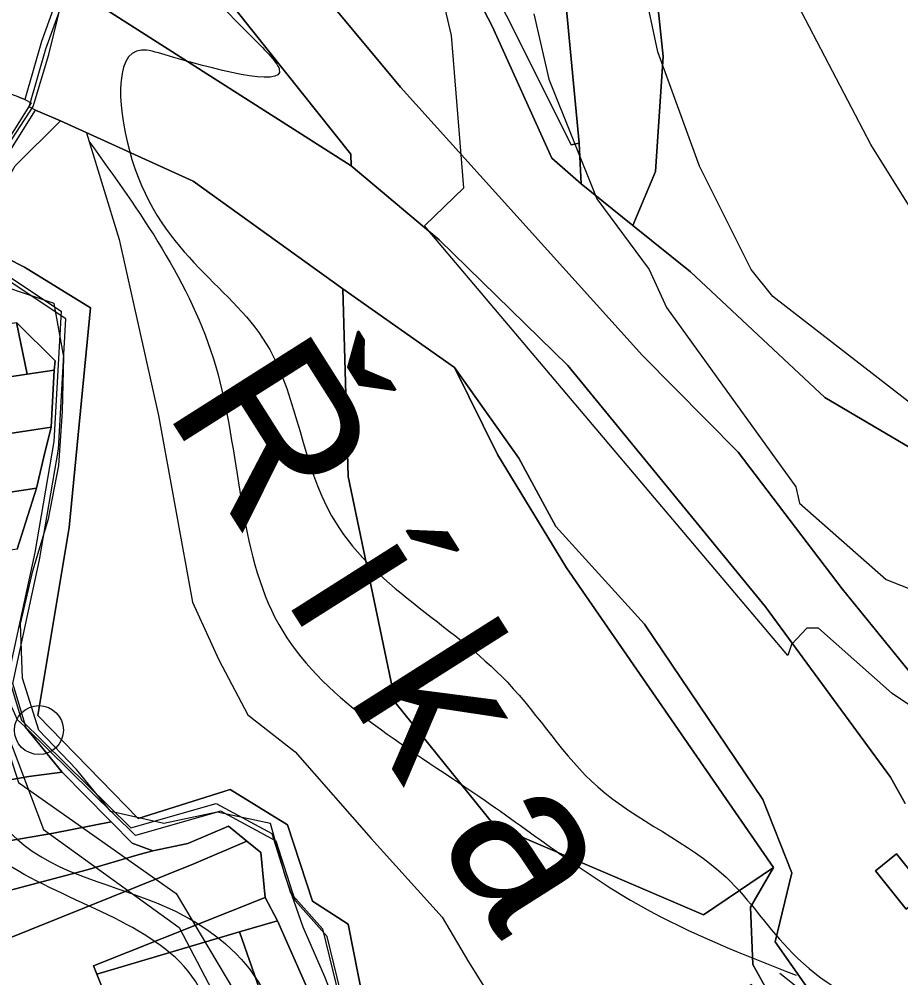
# Model space of a CAD drawing. Extents: x -510989 to -501240, y -1184665 to -1176098.
# Drawn here: x -503711.9 to -503549.8, y -1180892.3 to -1180716 of the extents above; entities that cross this region are included whole.
import ezdxf

# ---------------------------------------------------------------- set-up
doc = ezdxf.new("R2010")
doc.units = 0
for name, color, linetype in [('lesni_pozemek', 7, 'Continuous'), ('NAVRH_revitalizace_toku', 7, 'Continuous'), ('ostatni_plocha_x_draha', 7, 'Continuous'), ('ostatni_plocha_x_jina_plocha', 7, 'Continuous'), ('ostatni_plocha_x_neplodna_puda', 7, 'Continuous'), ('ostatni_plocha_x_ostatni_komunikace', 7, 'Continuous'), ('ostatni_plocha_x_silnice', 7, 'Continuous'), ('popis', 7, 'Continuous'), ('STAV_zaplavove_uzemi', 7, 'Continuous'), ('trasovani_toku', 7, 'Continuous'), ('trvaly_travni_porost', 7, 'Continuous'), ('vodni_plocha_x_vodni_tok_v_koryt_prir_n_upr', 7, 'Continuous'), ('vrstevnice_01', 7, 'Continuous'), ('vrstevnice_02', 7, 'Continuous')]:
    doc.layers.add(name, color=color, linetype=linetype)

msp = doc.modelspace()

# ---------------------------------------------------------------- linework, layer by layer
at = {"layer": 'lesni_pozemek'}
msp.add_lwpolyline([(-503533.5, -1180803.41), (-503563.79, -1180785.56), (-503588.48, -1180762.44), (-503599.05, -1180753.9), (-503594.94, -1180744.02), (-503593.51, -1180722.84), (-503602.15, -1180640.58), (-503596.73, -1180612.04), (-503591.25, -1180585.06), (-503591.68, -1180515.89), (-503576.18, -1180502.75), (-503566.29, -1180490.75), (-503560.9, -1180484.48), (-503542.5, -1180462.78)], dxfattribs=at)
for points in [[(-503601.64, -1180528.62), (-503591.68, -1180515.89), (-503591.25, -1180585.06), (-503596.73, -1180612.04), (-503602.15, -1180640.58), (-503593.51, -1180722.84), (-503594.94, -1180744.02), (-503599.05, -1180753.9), (-503608.56, -1180746.23), (-503608.97, -1180738.78), (-503614.4, -1180681.22), (-503614.02, -1180644.27), (-503614.06, -1180638.81), (-503605.22, -1180638.61), (-503607.13, -1180579.36), (-503610.75, -1180553.06), (-503617.26, -1180538.39), (-503622.95, -1180539.29), (-503625.01, -1180535.17)], [(-503614.02, -1180644.27), (-503614.4, -1180681.22), (-503608.97, -1180738.78), (-503610.42, -1180739.1), (-503622.33, -1180715.28), (-503633.96, -1180692.44), (-503641.54, -1180677.86), (-503646.02, -1180671.82), (-503616.98, -1180645.53)]]:
    msp.add_lwpolyline(points, close=True, dxfattribs=at)
at = {"layer": 'NAVRH_revitalizace_toku'}
for points in [[(-503715.72, -1180729.64), (-503728.58, -1180757.02), (-503723.3, -1180779.46), (-503720.99, -1180828.62), (-503712.09, -1180856.33), (-503683.05, -1180876.79), (-503660.29, -1180915.06), (-503646.1, -1180928.92), (-503636.86, -1180932.55), (-503582.09, -1180922.98)], [(-503699.58, -1180736.89), (-503693.57, -1180756.51), (-503686.33, -1180788.87), (-503680.04, -1180823.17), (-503675.22, -1180833.79), (-503669.9, -1180843.94), (-503661.21, -1180850.7), (-503647.2, -1180866.64), (-503634.16, -1180881.13), (-503629.32, -1180889.35), (-503623.53, -1180898.53), (-503618.2, -1180905.08), (-503608.9, -1180906.63), (-503601.92, -1180904.31), (-503577.12, -1180893.46)]]:
    msp.add_lwpolyline(points, dxfattribs=at)
at = {"layer": 'ostatni_plocha_x_draha'}
for points in [[(-503536.64, -1180850.18), (-503560.57, -1180820.77), (-503579.71, -1180795.62), (-503597.29, -1180777.84), (-503641.82, -1180728.5), (-503675.8, -1180687.66), (-503699.02, -1180661.49), (-503714.51, -1180645.55), (-503771.73, -1180604.31), (-503793.07, -1180592.97), (-503820.15, -1180582.16), (-503851.54, -1180571.67), (-503897.34, -1180555.49), (-503936.67, -1180546.45), (-503962.9, -1180542.96), (-503983.6, -1180531.11), (-503992.96, -1180529.75), (-504016.96, -1180533.2), (-504032.06, -1180536.14), (-504051.35, -1180540.4)], [(-503636.8, -1180694.49), (-503624.93, -1180717.25), (-503613.95, -1180741.52), (-503608.56, -1180746.23), (-503599.05, -1180753.9), (-503588.48, -1180762.44), (-503563.79, -1180785.56), (-503533.5, -1180803.41)], [(-503519.48, -1180999.51), (-503551.98, -1180996.07), (-503550.57, -1180988.34), (-503554.07, -1180963.73), (-503555.36, -1180956.04), (-503556.68, -1180949.71), (-503560.88, -1180927.76), (-503567.59, -1180923.46), (-503557.12, -1180911.95), (-503556.89, -1180908.47), (-503572.93, -1180885.68), (-503569.83, -1180872.98), (-503575.17, -1180859.47), (-503596.93, -1180827.26), (-503613.27, -1180809.3), (-503620.06, -1180796.73), (-503631.9, -1180780.01), (-503652.43, -1180765.54), (-503679.96, -1180745.79), (-503704.32, -1180734.66), (-503708.94, -1180732.71), (-503710.1, -1180732.08), (-503707.05, -1180721.42), (-503703.98, -1180713)], [(-503705.69, -1180714.15), (-503707.85, -1180720.08), (-503710.91, -1180730.73), (-503712.16, -1180730.25), (-503713.94, -1180729.56), (-503718.83, -1180727.66), (-503734.33, -1180721.65), (-503751.58, -1180714.96)], [(-503695.73, -1180714.36), (-503650.87, -1180742.93), (-503634.67, -1180756.57), (-503611.01, -1180779.66), (-503574.68, -1180824.05), (-503551.68, -1180855.4), (-503548.99, -1180860.21)]]:
    msp.add_lwpolyline(points, dxfattribs=at)
msp.add_lwpolyline([(-503554.46, -1180872.63), (-503548.82, -1180879.65), (-503544.92, -1180876.52), (-503550.56, -1180869.5)], close=True, dxfattribs=at)
at = {"layer": 'ostatni_plocha_x_jina_plocha'}
msp.add_lwpolyline([(-503554.46, -1180872.63), (-503550.56, -1180869.5), (-503544.92, -1180876.52), (-503548.82, -1180879.65)], close=True, dxfattribs=at)
at = {"layer": 'ostatni_plocha_x_neplodna_puda'}
msp.add_lwpolyline([(-503631.9, -1180780.01), (-503620.06, -1180796.73), (-503613.27, -1180809.3), (-503596.93, -1180827.26), (-503575.17, -1180859.47), (-503569.83, -1180872.98), (-503572.93, -1180885.68), (-503556.89, -1180908.47), (-503557.12, -1180911.95), (-503567.59, -1180923.46), (-503568.87, -1180924.87), (-503570.14, -1180913.95), (-503570.71, -1180903.87), (-503570.83, -1180900.95), (-503573.89, -1180895.46), (-503577.03, -1180889.84), (-503577.46, -1180879.28), (-503573.22, -1180872), (-503611.26, -1180816.88), (-503623.95, -1180796.05)], close=True, dxfattribs=at)
at = {"layer": 'ostatni_plocha_x_ostatni_komunikace'}
msp.add_lwpolyline([(-503622.33, -1180715.28), (-503610.42, -1180739.1), (-503608.97, -1180738.78), (-503608.56, -1180746.23), (-503613.95, -1180741.52), (-503624.93, -1180717.25), (-503636.8, -1180694.49)], dxfattribs=at)
at = {"layer": 'ostatni_plocha_x_silnice'}
for points in [[(-503675.8, -1180687.66), (-503641.82, -1180728.5), (-503597.29, -1180777.84), (-503579.71, -1180795.62), (-503560.57, -1180820.77), (-503536.64, -1180850.18)], [(-503548.99, -1180860.21), (-503551.68, -1180855.4), (-503574.68, -1180824.05), (-503611.01, -1180779.66), (-503634.67, -1180756.57), (-503650.87, -1180742.93), (-503650.95, -1180740.82), (-503672.12, -1180714.26)]]:
    msp.add_lwpolyline(points, dxfattribs=at)
at = {"layer": 'popis'}
msp.add_lwpolyline([(-503649.8, -1180907.28), (-503655.29, -1180884.69), (-503661.2, -1180878.06), (-503664.65, -1180867.12), (-503674.87, -1180861.64), (-503690.55, -1180866.1), (-503710.66, -1180846.29), (-503713.12, -1180838.14), (-503708.23, -1180815.41), (-503704.74, -1180795.04), (-503703.38, -1180771.06), (-503724.34, -1180757.19), (-503716.64, -1180744.95), (-503708.94, -1180732.71), (-503710.1, -1180732.08), (-503707.05, -1180721.42), (-503703.98, -1180713)], dxfattribs=at)
at = {"layer": 'STAV_zaplavove_uzemi'}
for points in [[(-504540.1, -1180857.4), (-504577.6, -1180869.9), (-504578.56, -1180860.28), (-504550.67, -1180843.94), (-504523.75, -1180837.2), (-504478.55, -1180823.74), (-504444.9, -1180804.51), (-504446.82, -1180793.93), (-504446.82, -1180779.51), (-504445.86, -1180755.47), (-504441.05, -1180745.85), (-504426.63, -1180754.51), (-504417.97, -1180766.04), (-504413.17, -1180777.58), (-504398.74, -1180788.16), (-504367.97, -1180786.24), (-504329.51, -1180770.85), (-504283.35, -1180754.51), (-504262.2, -1180724.7), (-504238.16, -1180694.89), (-504218.92, -1180663.15), (-504185.27, -1180631.42), (-504166.04, -1180606.42), (-504143.92, -1180591.03), (-504113.15, -1180572.76), (-504085.26, -1180570.84), (-504067.95, -1180564.11), (-504042.95, -1180584.3), (-504041.99, -1180609.3), (-504034.29, -1180620.84), (-504019.87, -1180632.38), (-503985.25, -1180627.57), (-503970.83, -1180622.77), (-503966.98, -1180607.38), (-503969.87, -1180574.69), (-503950.64, -1180559.3), (-503899.67, -1180566.99), (-503832.36, -1180592), (-503773.38, -1180619.38), (-503737.54, -1180645.61), (-503699.95, -1180679.7), (-503682.47, -1180704.18), (-503669.35, -1180719.04), (-503664.11, -1180725.16), (-503685.09, -1180722.54), (-503689.46, -1180721.66), (-503691.21, -1180741.77), (-503665.86, -1180776.74), (-503654.49, -1180807.33), (-503622.15, -1180837.93), (-503605.54, -1180857.16), (-503581.94, -1180873.77), (-503569.7, -1180887.76), (-503551.34, -1180899.12), (-503533.86, -1180905.24), (-503519.87, -1180914.86), (-503521.62, -1180886.01), (-503509.38, -1180869.4), (-503486.65, -1180862.41), (-503463.92, -1180863.28), (-503442.94, -1180864.15), (-503421.09, -1180871.15), (-503407.1, -1180879.02), (-503403.6, -1180885.13), (-503432.45, -1180912.23), (-503450.81, -1180934.96), (-503458.68, -1180948.07), (-503460.51, -1180958), (-503445.13, -1180968.57), (-503429.74, -1180958.96), (-503410.51, -1180930.11), (-503389.35, -1180907.03), (-503369.16, -1180886.84), (-503347.04, -1180874.34), (-503333.58, -1180868.57), (-503300.89, -1180867.61), (-503271.08, -1180854.15), (-503218.19, -1180816.64), (-503177.8, -1180772.41), (-503136.45, -1180737.79), (-503127.8, -1180727.21), (-503108.57, -1180722.41), (-503094.14, -1180728.18), (-503074.91, -1180728.18), (-503051.83, -1180714.71), (-503035.48, -1180702.21), (-503022.02, -1180736.83), (-503014.33, -1180767.6), (-503006.64, -1180784.91), (-502997.02, -1180789.72), (-502932.59, -1180779.14)], [(-503691.1, -1180709.63), (-503698.14, -1180689.92), (-503726.29, -1180661.77), (-503758.67, -1180635.02), (-503793.87, -1180613.9), (-503848.78, -1180591.37), (-503885.38, -1180575.88), (-503937.22, -1180564.11), (-503952.58, -1180564.11), (-503964.1, -1180580.75), (-503962.82, -1180602.51), (-503964.1, -1180625.54), (-503990.97, -1180635.78), (-504028.09, -1180635.78), (-504080.57, -1180656.26), (-504118.96, -1180675.46), (-504153.52, -1180702.34), (-504177.84, -1180745.85), (-504193.2, -1180768.89), (-504226.47, -1180789.37), (-504318.63, -1180820.09), (-504383.9, -1180844.41), (-504463.25, -1180867.44), (-504524.69, -1180885.36), (-504582.26, -1180902.78), (-504631.98, -1180942.98), (-504690.15, -1180991.64), (-504735.64, -1181042.41), (-504756.79, -1181076.26), (-504777.95, -1181112.22)], [(-502250.32, -1184002.61), (-502355.07, -1183875.41), (-502442.37, -1183790.61), (-502477.29, -1183700.82), (-502532.16, -1183578.61), (-502567.08, -1183448.91), (-502626.05, -1183402.34), (-502705.41, -1183380.59), (-502814.2, -1183349.87), (-502882.03, -1183297.39), (-502931.95, -1183237.24), (-503042.02, -1183107.97), (-503139.64, -1183018.94), (-503222.14, -1182957.59), (-503308.56, -1182839.96), (-503316.24, -1182784.92), (-503330.32, -1182756.77), (-503348.24, -1182719.65), (-503334.16, -1182651.82), (-503323.92, -1182595.5), (-503313.68, -1182526.39), (-503294.1, -1182480.5), (-503251.86, -1182396.03), (-503229.34, -1182314.37), (-503216.1, -1182227.15), (-503242.43, -1182174.5), (-503271.86, -1182129.59), (-503287.34, -1182081.58), (-503343.88, -1182028.1), (-503361.79, -1182008.91), (-503396.35, -1181952.59), (-503442.43, -1181933.39), (-503497.46, -1181888.6), (-503525.62, -1181860.44), (-503528.18, -1181837.4), (-503548.66, -1181767.01), (-503558.9, -1181729.89), (-503576.82, -1181682.53), (-503578.1, -1181621.1), (-503567.86, -1181572.46), (-503552.5, -1181536.63), (-503538.04, -1181458.36), (-503518.33, -1181411.9), (-503509.88, -1181341.51), (-503497.21, -1181207.63), (-503499.77, -1181097.56), (-503498.02, -1181031.35), (-503510.82, -1180970.85), (-503549.22, -1180952.23), (-503571.32, -1180940.6), (-503605.07, -1180937.11), (-503651.61, -1180939.44), (-503671.39, -1180917.33), (-503679.53, -1180892.89), (-503713.27, -1180871.95), (-503727.24, -1180859.15), (-503734.22, -1180833.55), (-503728.4, -1180799.81), (-503741.2, -1180770.72), (-503722.82, -1180725.17), (-503721.54, -1180703.41), (-503731.78, -1180697.01), (-503767.61, -1180699.57), (-503790.65, -1180697.01), (-503817.53, -1180697.01), (-503861.04, -1180686.77), (-503889.2, -1180675.25), (-503900.72, -1180668.85), (-503953.2, -1180679.09), (-503997.99, -1180697.01), (-504063.27, -1180722.61), (-504109.34, -1180749.49), (-504142.62, -1180776.36), (-504177.18, -1180796.84), (-504211.73, -1180817.32), (-504414.98, -1180961.5), (-504472.7, -1180998.11), (-504544.51, -1181068.5), (-504600.82, -1181143.12), (-504621.94, -1181196.62), (-504641.65, -1181267.01), (-504660.25, -1181350.62), (-504634.7, -1181398.32), (-504617.66, -1181447.72), (-504600.62, -1181492.01), (-504587, -1181548.23), (-504592.11, -1181628.29), (-504569.96, -1181682.81), (-504568.26, -1181664.07), (-504554.63, -1181621.48), (-504547.82, -1181597.63)], [(-503714.98, -1180731.03), (-503730.27, -1180754.23), (-503730.27, -1180771.71), (-503726.78, -1180779.58), (-503718.91, -1180795.31), (-503723.28, -1180825.91), (-503724.15, -1180843.39), (-503711.04, -1180867.87), (-503683.07, -1180880.11), (-503667.33, -1180894.1), (-503661.21, -1180911.58), (-503650.72, -1180926.44), (-503637.61, -1180932.56), (-503612.26, -1180929.06), (-503601.77, -1180929.06), (-503577.29, -1180926.44)], [(-503699.12, -1180738.43), (-503675.85, -1180779.68), (-503664.21, -1180827.28), (-503627.19, -1180859.02), (-503597.57, -1180879.11), (-503569.01, -1180891.81)], [(-503516.79, -1180924.84), (-503528.34, -1180912.45), (-503551.94, -1180904.59), (-503572.04, -1180891.47)]]:
    msp.add_spline(points, degree=3, dxfattribs=at)
at = {"layer": 'trasovani_toku'}
for p, q in [((-503706.46, -1180722.45), (-503704.09, -1180712.74)), ((-503709.36, -1180732.03), (-503706.46, -1180722.45)), ((-503714.8, -1180740.42), (-503709.36, -1180732.03)), ((-503705.5, -1180768.24), (-503714.98, -1180765.07)), ((-503703.76, -1180778.08), (-503705.5, -1180768.24)), ((-503703.97, -1180788.08), (-503703.76, -1180778.08)), ((-503704.66, -1180798.06), (-503703.97, -1180788.08)), ((-503706.55, -1180807.88), (-503704.66, -1180798.06)), ((-503709.43, -1180817.45), (-503706.55, -1180807.88)), ((-503711.73, -1180827.19), (-503709.43, -1180817.45)), ((-503711.33, -1180837.18), (-503711.73, -1180827.19)), ((-503708.31, -1180846.71), (-503711.33, -1180837.18)), ((-503701.43, -1180853.97), (-503708.31, -1180846.71)), ((-503695.09, -1180861.69), (-503701.43, -1180853.97)), ((-503685.33, -1180863.89), (-503695.09, -1180861.69)), ((-503675.54, -1180861.84), (-503685.33, -1180863.89)), ((-503665.75, -1180863.89), (-503675.54, -1180861.84)), ((-503663.05, -1180873.52), (-503665.75, -1180863.89)), ((-503659.72, -1180882.95), (-503663.05, -1180873.52)), ((-503655.73, -1180892.12), (-503659.72, -1180882.95)), ((-503652.07, -1180901.42), (-503655.73, -1180892.12))]:
    msp.add_line(p, q, dxfattribs=at)
msp.add_circle((-503708.31, -1180846.71), 4.5, dxfattribs=at)
at = {"layer": 'trvaly_travni_porost'}
for points in [[(-503690.3, -1180694.66), (-503672.12, -1180714.26), (-503650.95, -1180740.82), (-503650.87, -1180742.93), (-503695.73, -1180714.36), (-503698.56, -1180702.89)], [(-503652.43, -1180765.54), (-503631.9, -1180780.01), (-503623.95, -1180796.05), (-503611.26, -1180816.88), (-503573.22, -1180872), (-503586.09, -1180880.71), (-503624.56, -1180864.2), (-503642.71, -1180841.68), (-503651.41, -1180800.07)], [(-503712.46, -1180771.79), (-503710.5, -1180781.28), (-503790.52, -1180793.41), (-503791.21, -1180787.67), (-503771.38, -1180783.71), (-503730.12, -1180774.54)], [(-503712.46, -1180771.79), (-503705.35, -1180778.83), (-503705.49, -1180780.5), (-503710.5, -1180781.28)], [(-503705.49, -1180780.5), (-503706.09, -1180791.02), (-503708.43, -1180791.35), (-503787.82, -1180803.48), (-503790.52, -1180793.41), (-503710.5, -1180781.28)], [(-503706.09, -1180791.02), (-503707.38, -1180796.44), (-503708.76, -1180802.21), (-503757.16, -1180809.57), (-503785.02, -1180813.9), (-503787.82, -1180803.48), (-503708.43, -1180791.35)], [(-503757.16, -1180809.57), (-503708.76, -1180802.21), (-503712.31, -1180813.43), (-503754.01, -1180819.83), (-503782.17, -1180824.53), (-503785.02, -1180813.9)], [(-503716.5, -1180825.14), (-503716.43, -1180835.69), (-503712.31, -1180844.75), (-503710.85, -1180846.15), (-503704.09, -1180854.37), (-503704.02, -1180854.44), (-503710.17, -1180855.23), (-503771.06, -1180865.98), (-503773.82, -1180855.67), (-503776.53, -1180845.55), (-503779.33, -1180835.1), (-503750.63, -1180830.46)], [(-503710.17, -1180855.23), (-503704.02, -1180854.44), (-503695.45, -1180863.15), (-503695, -1180863.61), (-503705.63, -1180865.65), (-503769.26, -1180876.6), (-503771.06, -1180865.98)], [(-503705.63, -1180865.65), (-503695, -1180863.61), (-503691.14, -1180867.51), (-503687.37, -1180868.91), (-503690.29, -1180869.75), (-503699.43, -1180872.39), (-503726.76, -1180879.68), (-503767.53, -1180886.77), (-503769.26, -1180876.6)], [(-503670.09, -1180867.12), (-503679.84, -1180871.31), (-503730.16, -1180891.56), (-503753.32, -1180896.65), (-503765.56, -1180898.42), (-503767.53, -1180886.77), (-503726.76, -1180879.68), (-503699.43, -1180872.39), (-503690.29, -1180869.75), (-503687.37, -1180868.91), (-503680.95, -1180867.58), (-503673.46, -1180864.37)], [(-503667.47, -1180869.25), (-503666.68, -1180877.52), (-503698.26, -1180890.09), (-503697.67, -1180891.58), (-503692.49, -1180904.57), (-503705.75, -1180910.03), (-503730.15, -1180916.5), (-503757.2, -1180922.27), (-503763.41, -1180911.09), (-503765.56, -1180898.42), (-503753.32, -1180896.65), (-503730.16, -1180891.56), (-503679.84, -1180871.31), (-503670.09, -1180867.12)], [(-503666.68, -1180877.52), (-503664.44, -1180881.78), (-503671.41, -1180883.83), (-503697.67, -1180891.58), (-503698.26, -1180890.09)], [(-503664.44, -1180881.78), (-503658.88, -1180894.41), (-503666.86, -1180896.82), (-503671.41, -1180883.83)], [(-503671.41, -1180883.83), (-503666.86, -1180896.82), (-503692.49, -1180904.57), (-503697.67, -1180891.58)]]:
    msp.add_lwpolyline(points, close=True, dxfattribs=at)
msp.add_lwpolyline([(-503646.74, -1180906.33), (-503651.42, -1180882.39), (-503657.99, -1180878.19), (-503662.57, -1180864.12), (-503673.15, -1180857.62), (-503690.05, -1180862.98), (-503708.53, -1180844.02), (-503702.72, -1180809.44), (-503698.83, -1180769.06), (-503710.95, -1180761.56), (-503720.54, -1180756.73), (-503712.71, -1180742.95), (-503704.32, -1180734.66), (-503679.96, -1180745.79), (-503652.43, -1180765.54), (-503651.41, -1180800.07), (-503642.71, -1180841.68), (-503624.56, -1180864.2), (-503586.09, -1180880.71), (-503573.22, -1180872), (-503577.46, -1180879.28), (-503577.03, -1180889.84), (-503573.89, -1180895.46)], dxfattribs=at)
at = {"layer": 'vodni_plocha_x_vodni_tok_v_koryt_prir_n_upr'}
for points in [[(-503712.16, -1180730.25), (-503710.91, -1180730.73), (-503709.75, -1180731.36), (-503725.15, -1180755.84), (-503704.2, -1180769.7), (-503705.56, -1180793.67), (-503709.05, -1180814.03), (-503713.94, -1180836.75), (-503711.49, -1180844.9), (-503691.38, -1180864.7), (-503675.7, -1180860.24), (-503665.49, -1180865.72), (-503662.04, -1180876.66), (-503656.13, -1180883.28), (-503650.64, -1180905.86)], [(-503649.8, -1180907.28), (-503655.29, -1180884.69), (-503661.2, -1180878.06), (-503664.65, -1180867.12), (-503674.87, -1180861.64), (-503690.55, -1180866.1), (-503710.66, -1180846.29), (-503713.12, -1180838.14), (-503708.23, -1180815.41), (-503704.74, -1180795.04), (-503703.38, -1180771.06), (-503724.34, -1180757.19), (-503708.94, -1180732.71), (-503704.32, -1180734.66), (-503712.71, -1180742.95)], [(-503720.54, -1180756.73), (-503710.95, -1180761.56), (-503698.83, -1180769.06), (-503702.72, -1180809.44), (-503708.53, -1180844.02), (-503690.05, -1180862.98), (-503673.15, -1180857.62), (-503662.57, -1180864.12), (-503657.99, -1180878.19), (-503651.42, -1180882.39), (-503646.74, -1180906.33)], [(-503712.31, -1180813.43), (-503708.76, -1180802.21), (-503707.38, -1180796.44), (-503706.09, -1180791.02), (-503705.49, -1180780.5), (-503705.35, -1180778.83), (-503712.46, -1180771.79)], [(-503658.88, -1180894.41), (-503664.44, -1180881.78), (-503666.68, -1180877.52), (-503667.47, -1180869.25), (-503670.09, -1180867.12), (-503673.46, -1180864.37), (-503680.95, -1180867.58), (-503687.37, -1180868.91), (-503691.14, -1180867.51), (-503695, -1180863.61), (-503695.45, -1180863.15), (-503704.02, -1180854.44), (-503704.09, -1180854.37), (-503710.85, -1180846.15), (-503712.31, -1180844.75)]]:
    msp.add_lwpolyline(points, dxfattribs=at)
at = {"layer": 'vrstevnice_01'}
for points in [[(-503544.09, -1180757), (-503555.31, -1180739), (-503569.41, -1180712), (-503577.69, -1180688), (-503579.81, -1180679), (-503584, -1180636), (-503583.69, -1180587), (-503586.19, -1180562), (-503592.69, -1180543), (-503601.31, -1180528), (-503618.09, -1180509), (-503641.69, -1180488), (-503649.69, -1180479), (-503661.81, -1180460)], [(-503617.31, -1180715), (-503614.5, -1180727), (-503605.69, -1180749), (-503596.09, -1180762), (-503592.91, -1180769), (-503569.09, -1180802), (-503568.41, -1180805), (-503552.5, -1180819), (-503539.91, -1180824)]]:
    msp.add_lwpolyline(points, dxfattribs=at)
at = {"layer": 'vrstevnice_02'}
for points in [[(-503543.59, -1180790), (-503573.31, -1180767), (-503577.31, -1180762), (-503586.81, -1180743), (-503594.5, -1180722), (-503600.41, -1180694), (-503602.09, -1180658), (-503599.09, -1180622), (-503599, -1180593), (-503602.59, -1180569), (-503608.81, -1180551), (-503619.81, -1180532), (-503629.31, -1180521), (-503644.5, -1180508), (-503663.31, -1180496), (-503668.69, -1180492), (-503676.81, -1180482), (-503683.19, -1180477), (-503688.5, -1180475), (-503704, -1180456)], [(-503768.81, -1180693), (-503746.91, -1180722), (-503746.81, -1180760), (-503727.09, -1180793), (-503726.59, -1180827), (-503716.59, -1180841), (-503707.5, -1180865), (-503682.5, -1180883), (-503660.5, -1180925), (-503640.91, -1180952), (-503634, -1180957), (-503604.81, -1180966), (-503591.59, -1180974), (-503589.31, -1180977), (-503586.91, -1180987), (-503584.5, -1180992), (-503577.81, -1180998), (-503562.31, -1181002), (-503559, -1181004), (-503553.81, -1181010), (-503548.19, -1181045), (-503550.31, -1181125), (-503565.09, -1181217)], [(-503539.41, -1180848), (-503551.41, -1180840), (-503564.91, -1180828), (-503567.09, -1180828), (-503569.91, -1180831), (-503570.59, -1180833), (-503637.41, -1180754), (-503630.19, -1180747), (-503632.41, -1180719), (-503637.59, -1180697)]]:
    msp.add_lwpolyline(points, dxfattribs=at)

# ---------------------------------------------------------------- texts
at = {"layer": 'trasovani_toku'}
msp.add_text('Ř í k a', height=30, rotation=302.3827, dxfattribs=at).set_placement((-503685.39, -1180787.67))

doc.saveas('drawing.dxf')
